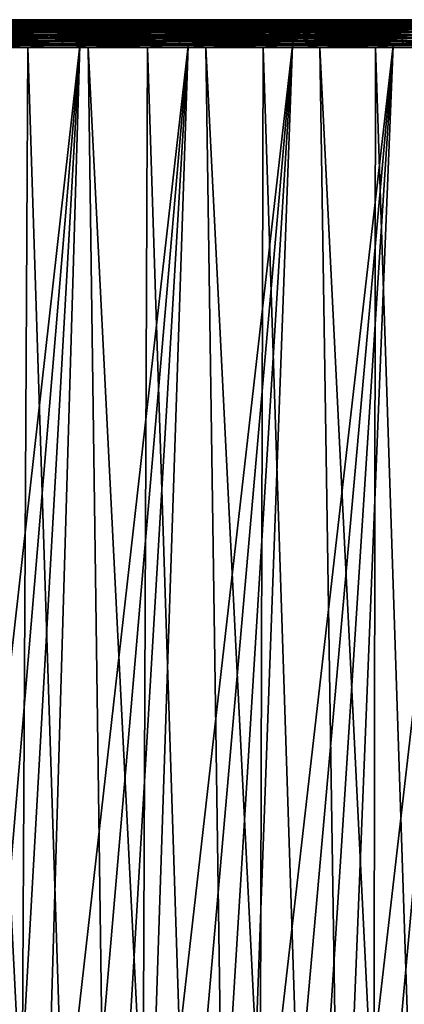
# Model space of a CAD drawing. Header units: millimetres. Extents: x -46 to 46, y -9 to 3208.
# Tile 346 of 401: x 26.68 to 30.69, y 35.71 to 46. Entities that reach past the tile are written whole.
import ezdxf

# ---------------------------------------------------------------- set-up
doc = ezdxf.new("R2010")
doc.units = ezdxf.units.MM
doc.header["$LTSCALE"] = 65.185185
for name, color, linetype in [('29', 7, 'CONTINUOUS'), ('30', 7, 'CONTINUOUS'), ('31', 7, 'CONTINUOUS'), ('32', 7, 'CONTINUOUS'), ('33', 7, 'CONTINUOUS'), ('34', 7, 'CONTINUOUS'), ('35', 7, 'CONTINUOUS'), ('36', 7, 'CONTINUOUS')]:
    doc.layers.add(name, color=color, linetype=linetype)

msp = doc.modelspace()

# ---------------------------------------------------------------- linework, layer by layer
at = {"layer": '29', "color": 7, "linetype": 'CONTINUOUS'}
for points in [[(26.579, 46, 34.421), (27.818, 46, 33.427), (23.869, 46, 34.162), (26.579, 46, 34.421)], [(23.869, 46, 34.162), (27.818, 46, 33.427), (25.115, 46, 33.257), (23.869, 46, 34.162)], [(27.818, 46, -33.427), (26.579, 46, -34.421), (23.869, 46, -34.162), (27.818, 46, -33.427)], [(25.115, 46, -33.257), (27.818, 46, -33.427), (23.869, 46, -34.162), (25.115, 46, -33.257)], [(27.818, 46, 33.427), (29.021, 46, 32.389), (25.115, 46, 33.257), (27.818, 46, 33.427)], [(25.115, 46, 33.257), (29.021, 46, 32.389), (26.327, 46, 32.306), (25.115, 46, 33.257)], [(29.021, 46, -32.389), (27.818, 46, -33.427), (25.115, 46, -33.257), (29.021, 46, -32.389)], [(26.327, 46, -32.306), (29.021, 46, -32.389), (25.115, 46, -33.257), (26.327, 46, -32.306)], [(29.021, 46, 32.389), (30.184, 46, 31.307), (26.327, 46, 32.306), (29.021, 46, 32.389)], [(26.327, 46, 32.306), (30.184, 46, 31.307), (27.502, 46, 31.311), (26.327, 46, 32.306)], [(27.502, 46, -31.311), (29.021, 46, -32.389), (26.327, 46, -32.306), (27.502, 46, -31.311)], [(27.502, 46, 31.311), (30.184, 46, 31.307), (28.641, 46, 30.274), (27.502, 46, 31.311)], [(30.184, 46, -31.307), (29.021, 46, -32.389), (27.502, 46, -31.311), (30.184, 46, -31.307)], [(28.641, 46, -30.274), (30.184, 46, -31.307), (27.502, 46, -31.311), (28.641, 46, -30.274)], [(30.184, 46, 31.307), (31.307, 46, 30.184), (28.641, 46, 30.274), (30.184, 46, 31.307)], [(28.641, 46, 30.274), (31.307, 46, 30.184), (29.74, 46, 29.195), (28.641, 46, 30.274)], [(31.307, 46, -30.184), (30.184, 46, -31.307), (28.641, 46, -30.274), (31.307, 46, -30.184)], [(29.74, 46, -29.195), (31.307, 46, -30.184), (28.641, 46, -30.274), (29.74, 46, -29.195)], [(31.307, 46, 30.184), (32.389, 46, 29.02), (29.74, 46, 29.195), (31.307, 46, 30.184)], [(29.74, 46, 29.195), (32.389, 46, 29.02), (30.798, 46, 28.076), (29.74, 46, 29.195)], [(32.389, 46, -29.02), (31.307, 46, -30.184), (29.74, 46, -29.195), (32.389, 46, -29.02)], [(30.798, 46, -28.076), (32.389, 46, -29.02), (29.74, 46, -29.195), (30.798, 46, -28.076)]]:
    msp.add_3dface(points, dxfattribs=at)
at = {"layer": '30', "color": 7, "linetype": 'CONTINUOUS'}
for points in [[(26.125, 45.71, -35.141), (26.762, 45.71, -34.658), (26.575, 11.31, -36.301), (26.125, 45.71, -35.141)], [(26.575, 11.31, -36.301), (26.762, 45.71, -34.658), (27.868, 11.31, -35.318), (26.575, 11.31, -36.301)], [(26.762, 45.71, -34.658), (27.391, 45.71, -34.163), (27.868, 11.31, -35.318), (26.762, 45.71, -34.658)], [(27.391, 45.71, -34.163), (28.01, 45.71, -33.657), (27.868, 11.31, -35.318), (27.391, 45.71, -34.163)], [(27.868, 11.31, -35.318), (28.01, 45.71, -33.657), (29.125, 11.31, -34.289), (27.868, 11.31, -35.318)], [(28.01, 45.71, -33.657), (28.62, 45.71, -33.14), (29.125, 11.31, -34.289), (28.01, 45.71, -33.657)], [(28.62, 45.71, -33.14), (29.22, 45.71, -32.612), (29.125, 11.31, -34.289), (28.62, 45.71, -33.14)], [(29.125, 11.31, -34.289), (29.22, 45.71, -32.612), (30.344, 11.31, -33.215), (29.125, 11.31, -34.289)], [(29.22, 45.71, -32.612), (29.811, 45.71, -32.073), (30.344, 11.31, -33.215), (29.22, 45.71, -32.612)], [(29.811, 45.71, -32.073), (30.392, 45.71, -31.523), (30.344, 11.31, -33.215), (29.811, 45.71, -32.073)], [(30.344, 11.31, -33.215), (30.392, 45.71, -31.523), (31.524, 11.31, -32.098), (30.344, 11.31, -33.215)], [(30.392, 45.71, -31.523), (30.963, 45.71, -30.963), (31.524, 11.31, -32.098), (30.392, 45.71, -31.523)]]:
    msp.add_3dface(points, dxfattribs=at)
at = {"layer": '31', "color": 7, "linetype": 'CONTINUOUS'}
for points in [[(26.762, 45.71, 34.658), (26.125, 45.71, 35.141), (27.868, 11.31, 35.318), (26.762, 45.71, 34.658)], [(27.868, 11.31, 35.318), (26.125, 45.71, 35.141), (26.575, 11.31, 36.301), (27.868, 11.31, 35.318)], [(27.391, 45.71, 34.163), (26.762, 45.71, 34.658), (27.868, 11.31, 35.318), (27.391, 45.71, 34.163)], [(28.01, 45.71, 33.657), (27.391, 45.71, 34.163), (29.125, 11.31, 34.289), (28.01, 45.71, 33.657)], [(29.125, 11.31, 34.289), (27.391, 45.71, 34.163), (27.868, 11.31, 35.318), (29.125, 11.31, 34.289)], [(28.62, 45.71, 33.14), (28.01, 45.71, 33.657), (29.125, 11.31, 34.289), (28.62, 45.71, 33.14)], [(29.22, 45.71, 32.612), (28.62, 45.71, 33.14), (30.344, 11.31, 33.215), (29.22, 45.71, 32.612)], [(30.344, 11.31, 33.215), (28.62, 45.71, 33.14), (29.125, 11.31, 34.289), (30.344, 11.31, 33.215)], [(29.811, 45.71, 32.073), (29.22, 45.71, 32.612), (30.344, 11.31, 33.215), (29.811, 45.71, 32.073)], [(30.392, 45.71, 31.523), (29.811, 45.71, 32.073), (31.524, 11.31, 32.098), (30.392, 45.71, 31.523)], [(31.524, 11.31, 32.098), (29.811, 45.71, 32.073), (30.344, 11.31, 33.215), (31.524, 11.31, 32.098)], [(30.963, 45.71, 30.963), (30.392, 45.71, 31.523), (31.524, 11.31, 32.098), (30.963, 45.71, 30.963)]]:
    msp.add_3dface(points, dxfattribs=at)
at = {"layer": '32', "color": 7, "linetype": 'CONTINUOUS'}
for points in [[(27.305, 45.731, -31.087), (26.138, 45.731, -32.075), (25.621, 25.769, -29.772), (27.305, 45.731, -31.087)], [(26.173, 25.769, -29.288), (27.305, 45.731, -31.087), (25.621, 25.769, -29.772), (26.173, 25.769, -29.288)], [(26.716, 25.769, -28.793), (27.305, 45.731, -31.087), (26.173, 25.769, -29.288), (26.716, 25.769, -28.793)], [(28.435, 45.731, -30.057), (27.305, 45.731, -31.087), (26.716, 25.769, -28.793), (28.435, 45.731, -30.057)], [(27.25, 25.769, -28.288), (28.435, 45.731, -30.057), (26.716, 25.769, -28.793), (27.25, 25.769, -28.288)], [(27.774, 25.769, -27.774), (28.435, 45.731, -30.057), (27.25, 25.769, -28.288), (27.774, 25.769, -27.774)], [(29.527, 45.731, -28.986), (28.435, 45.731, -30.057), (27.774, 25.769, -27.774), (29.527, 45.731, -28.986)], [(28.288, 25.769, -27.25), (29.527, 45.731, -28.986), (27.774, 25.769, -27.774), (28.288, 25.769, -27.25)], [(28.793, 25.769, -26.716), (29.527, 45.731, -28.986), (28.288, 25.769, -27.25), (28.793, 25.769, -26.716)], [(30.578, 45.731, -27.875), (29.527, 45.731, -28.986), (28.793, 25.769, -26.716), (30.578, 45.731, -27.875)], [(29.288, 25.769, -26.173), (30.578, 45.731, -27.875), (28.793, 25.769, -26.716), (29.288, 25.769, -26.173)], [(29.772, 25.769, -25.621), (30.578, 45.731, -27.875), (29.288, 25.769, -26.173), (29.772, 25.769, -25.621)], [(31.587, 45.731, -26.726), (30.578, 45.731, -27.875), (29.772, 25.769, -25.621), (31.587, 45.731, -26.726)], [(30.246, 25.769, -25.06), (31.587, 45.731, -26.726), (29.772, 25.769, -25.621), (30.246, 25.769, -25.06)], [(30.709, 25.769, -24.49), (31.587, 45.731, -26.726), (30.246, 25.769, -25.06), (30.709, 25.769, -24.49)]]:
    msp.add_3dface(points, dxfattribs=at)
at = {"layer": '33', "color": 7, "linetype": 'CONTINUOUS'}
for points in [[(26.138, 45.731, 32.075), (27.305, 45.731, 31.087), (25.06, 25.769, 30.246), (26.138, 45.731, 32.075)], [(25.06, 25.769, 30.246), (27.305, 45.731, 31.087), (25.621, 25.769, 29.772), (25.06, 25.769, 30.246)], [(25.621, 25.769, 29.772), (27.305, 45.731, 31.087), (26.173, 25.769, 29.288), (25.621, 25.769, 29.772)], [(27.305, 45.731, 31.087), (28.435, 45.731, 30.057), (26.173, 25.769, 29.288), (27.305, 45.731, 31.087)], [(26.173, 25.769, 29.288), (28.435, 45.731, 30.057), (26.716, 25.769, 28.793), (26.173, 25.769, 29.288)], [(26.716, 25.769, 28.793), (28.435, 45.731, 30.057), (27.25, 25.769, 28.288), (26.716, 25.769, 28.793)], [(28.435, 45.731, 30.057), (29.527, 45.731, 28.986), (27.25, 25.769, 28.288), (28.435, 45.731, 30.057)], [(27.25, 25.769, 28.288), (29.527, 45.731, 28.986), (27.774, 25.769, 27.774), (27.25, 25.769, 28.288)], [(27.774, 25.769, 27.774), (29.527, 45.731, 28.986), (28.288, 25.769, 27.25), (27.774, 25.769, 27.774)], [(29.527, 45.731, 28.986), (30.578, 45.731, 27.875), (28.288, 25.769, 27.25), (29.527, 45.731, 28.986)], [(28.288, 25.769, 27.25), (30.578, 45.731, 27.875), (28.793, 25.769, 26.716), (28.288, 25.769, 27.25)], [(28.793, 25.769, 26.716), (30.578, 45.731, 27.875), (29.288, 25.769, 26.173), (28.793, 25.769, 26.716)], [(30.578, 45.731, 27.875), (31.587, 45.731, 26.726), (29.288, 25.769, 26.173), (30.578, 45.731, 27.875)], [(29.288, 25.769, 26.173), (31.587, 45.731, 26.726), (29.772, 25.769, 25.621), (29.288, 25.769, 26.173)], [(29.772, 25.769, 25.621), (31.587, 45.731, 26.726), (30.246, 25.769, 25.06), (29.772, 25.769, 25.621)], [(31.587, 45.731, 26.726), (32.553, 45.731, 25.541), (30.246, 25.769, 25.06), (31.587, 45.731, 26.726)], [(30.246, 25.769, 25.06), (32.553, 45.731, 25.541), (30.709, 25.769, 24.49), (30.246, 25.769, 25.06)]]:
    msp.add_3dface(points, dxfattribs=at)
at = {"layer": '34', "color": 7, "linetype": 'CONTINUOUS'}
for points in [[(26.96, 45.998, 34.167), (26.579, 46, 34.421), (25.709, 45.998, 35.118), (26.96, 45.998, 34.167)], [(26.96, 45.998, 34.167), (25.709, 45.998, 35.118), (26.982, 45.992, 34.195), (26.96, 45.998, 34.167)], [(26.982, 45.992, 34.195), (25.709, 45.998, 35.118), (25.73, 45.992, 35.146), (26.982, 45.992, 34.195)], [(27.818, 46, 33.427), (26.579, 46, 34.421), (26.96, 45.998, 34.167), (27.818, 46, 33.427)], [(28.176, 45.998, 33.172), (27.818, 46, 33.427), (26.96, 45.998, 34.167), (28.176, 45.998, 33.172)], [(28.176, 45.998, 33.172), (26.96, 45.998, 34.167), (28.199, 45.992, 33.198), (28.176, 45.998, 33.172)], [(28.199, 45.992, 33.198), (26.96, 45.998, 34.167), (26.982, 45.992, 34.195), (28.199, 45.992, 33.198)], [(29.021, 46, 32.389), (27.818, 46, 33.427), (28.176, 45.998, 33.172), (29.021, 46, 32.389)], [(29.355, 45.998, 32.133), (29.021, 46, 32.389), (28.176, 45.998, 33.172), (29.355, 45.998, 32.133)], [(29.355, 45.998, 32.133), (28.176, 45.998, 33.172), (29.379, 45.992, 32.159), (29.355, 45.998, 32.133)], [(29.379, 45.992, 32.159), (28.176, 45.998, 33.172), (28.199, 45.992, 33.198), (29.379, 45.992, 32.159)], [(30.184, 46, 31.307), (29.021, 46, 32.389), (29.355, 45.998, 32.133), (30.184, 46, 31.307)], [(30.496, 45.998, 31.052), (30.184, 46, 31.307), (29.355, 45.998, 32.133), (30.496, 45.998, 31.052)], [(30.496, 45.998, 31.052), (29.355, 45.998, 32.133), (30.521, 45.992, 31.077), (30.496, 45.998, 31.052)], [(30.521, 45.992, 31.077), (29.355, 45.998, 32.133), (29.379, 45.992, 32.159), (30.521, 45.992, 31.077)], [(31.307, 46, 30.184), (30.184, 46, 31.307), (30.496, 45.998, 31.052), (31.307, 46, 30.184)], [(31.598, 45.998, 29.931), (31.307, 46, 30.184), (30.496, 45.998, 31.052), (31.598, 45.998, 29.931)], [(31.598, 45.998, 29.931), (30.496, 45.998, 31.052), (31.623, 45.992, 29.955), (31.598, 45.998, 29.931)], [(31.623, 45.992, 29.955), (30.496, 45.998, 31.052), (30.521, 45.992, 31.077), (31.623, 45.992, 29.955)], [(26.982, 45.992, 34.195), (25.73, 45.992, 35.146), (27.003, 45.981, 34.221), (26.982, 45.992, 34.195)], [(27.003, 45.981, 34.221), (25.73, 45.992, 35.146), (25.75, 45.981, 35.174), (27.003, 45.981, 34.221)], [(27.003, 45.981, 34.221), (25.75, 45.981, 35.174), (27.023, 45.967, 34.247), (27.003, 45.981, 34.221)], [(27.023, 45.967, 34.247), (25.75, 45.981, 35.174), (25.769, 45.967, 35.2), (27.023, 45.967, 34.247)], [(27.023, 45.967, 34.247), (25.769, 45.967, 35.2), (27.042, 45.949, 34.271), (27.023, 45.967, 34.247)], [(27.042, 45.949, 34.271), (25.769, 45.967, 35.2), (25.787, 45.949, 35.225), (27.042, 45.949, 34.271)], [(27.042, 45.949, 34.271), (25.787, 45.949, 35.225), (27.059, 45.928, 34.293), (27.042, 45.949, 34.271)], [(27.059, 45.928, 34.293), (25.787, 45.949, 35.225), (25.804, 45.928, 35.248), (27.059, 45.928, 34.293)], [(27.059, 45.928, 34.293), (25.804, 45.928, 35.248), (27.075, 45.903, 34.313), (27.059, 45.928, 34.293)], [(27.075, 45.903, 34.313), (25.804, 45.928, 35.248), (25.819, 45.903, 35.268), (27.075, 45.903, 34.313)], [(27.075, 45.903, 34.313), (25.819, 45.903, 35.268), (27.089, 45.876, 34.331), (27.075, 45.903, 34.313)], [(27.089, 45.876, 34.331), (25.819, 45.903, 35.268), (25.832, 45.876, 35.286), (27.089, 45.876, 34.331)], [(28.199, 45.992, 33.198), (26.982, 45.992, 34.195), (28.221, 45.981, 33.224), (28.199, 45.992, 33.198)], [(28.221, 45.981, 33.224), (26.982, 45.992, 34.195), (27.003, 45.981, 34.221), (28.221, 45.981, 33.224)], [(28.221, 45.981, 33.224), (27.003, 45.981, 34.221), (28.242, 45.967, 33.249), (28.221, 45.981, 33.224)], [(28.242, 45.967, 33.249), (27.003, 45.981, 34.221), (27.023, 45.967, 34.247), (28.242, 45.967, 33.249)], [(28.242, 45.967, 33.249), (27.023, 45.967, 34.247), (28.262, 45.949, 33.272), (28.242, 45.967, 33.249)], [(28.262, 45.949, 33.272), (27.023, 45.967, 34.247), (27.042, 45.949, 34.271), (28.262, 45.949, 33.272)], [(28.262, 45.949, 33.272), (27.042, 45.949, 34.271), (28.28, 45.928, 33.294), (28.262, 45.949, 33.272)], [(28.28, 45.928, 33.294), (27.042, 45.949, 34.271), (27.059, 45.928, 34.293), (28.28, 45.928, 33.294)], [(28.28, 45.928, 33.294), (27.059, 45.928, 34.293), (28.296, 45.903, 33.313), (28.28, 45.928, 33.294)], [(28.296, 45.903, 33.313), (27.059, 45.928, 34.293), (27.075, 45.903, 34.313), (28.296, 45.903, 33.313)], [(28.296, 45.903, 33.313), (27.075, 45.903, 34.313), (28.311, 45.876, 33.33), (28.296, 45.903, 33.313)], [(28.311, 45.876, 33.33), (27.075, 45.903, 34.313), (27.089, 45.876, 34.331), (28.311, 45.876, 33.33)], [(29.379, 45.992, 32.159), (28.199, 45.992, 33.198), (29.402, 45.981, 32.184), (29.379, 45.992, 32.159)], [(29.402, 45.981, 32.184), (28.199, 45.992, 33.198), (28.221, 45.981, 33.224), (29.402, 45.981, 32.184)], [(29.402, 45.981, 32.184), (28.221, 45.981, 33.224), (29.424, 45.967, 32.208), (29.402, 45.981, 32.184)], [(29.424, 45.967, 32.208), (28.221, 45.981, 33.224), (28.242, 45.967, 33.249), (29.424, 45.967, 32.208)], [(29.424, 45.967, 32.208), (28.242, 45.967, 33.249), (29.444, 45.949, 32.23), (29.424, 45.967, 32.208)], [(29.444, 45.949, 32.23), (28.242, 45.967, 33.249), (28.262, 45.949, 33.272), (29.444, 45.949, 32.23)], [(29.444, 45.949, 32.23), (28.262, 45.949, 33.272), (29.463, 45.928, 32.251), (29.444, 45.949, 32.23)], [(29.463, 45.928, 32.251), (28.262, 45.949, 33.272), (28.28, 45.928, 33.294), (29.463, 45.928, 32.251)], [(29.463, 45.928, 32.251), (28.28, 45.928, 33.294), (29.481, 45.903, 32.27), (29.463, 45.928, 32.251)], [(29.481, 45.903, 32.27), (28.28, 45.928, 33.294), (28.296, 45.903, 33.313), (29.481, 45.903, 32.27)], [(29.481, 45.903, 32.27), (28.296, 45.903, 33.313), (29.496, 45.876, 32.286), (29.481, 45.903, 32.27)], [(29.496, 45.876, 32.286), (28.296, 45.903, 33.313), (28.311, 45.876, 33.33), (29.496, 45.876, 32.286)], [(30.521, 45.992, 31.077), (29.379, 45.992, 32.159), (30.545, 45.981, 31.101), (30.521, 45.992, 31.077)], [(30.545, 45.981, 31.101), (29.379, 45.992, 32.159), (29.402, 45.981, 32.184), (30.545, 45.981, 31.101)], [(30.545, 45.981, 31.101), (29.402, 45.981, 32.184), (30.567, 45.967, 31.124), (30.545, 45.981, 31.101)], [(30.567, 45.967, 31.124), (29.402, 45.981, 32.184), (29.424, 45.967, 32.208), (30.567, 45.967, 31.124)], [(30.567, 45.967, 31.124), (29.424, 45.967, 32.208), (30.589, 45.949, 31.146), (30.567, 45.967, 31.124)], [(30.589, 45.949, 31.146), (29.424, 45.967, 32.208), (29.444, 45.949, 32.23), (30.589, 45.949, 31.146)], [(30.589, 45.949, 31.146), (29.444, 45.949, 32.23), (30.609, 45.928, 31.166), (30.589, 45.949, 31.146)], [(30.609, 45.928, 31.166), (29.444, 45.949, 32.23), (29.463, 45.928, 32.251), (30.609, 45.928, 31.166)], [(30.609, 45.928, 31.166), (29.463, 45.928, 32.251), (30.626, 45.903, 31.184), (30.609, 45.928, 31.166)], [(30.626, 45.903, 31.184), (29.463, 45.928, 32.251), (29.481, 45.903, 32.27), (30.626, 45.903, 31.184)], [(30.626, 45.903, 31.184), (29.481, 45.903, 32.27), (30.642, 45.876, 31.2), (30.626, 45.903, 31.184)], [(30.642, 45.876, 31.2), (29.481, 45.903, 32.27), (29.496, 45.876, 32.286), (30.642, 45.876, 31.2)], [(31.623, 45.992, 29.955), (30.521, 45.992, 31.077), (31.648, 45.981, 29.978), (31.623, 45.992, 29.955)], [(31.648, 45.981, 29.978), (30.521, 45.992, 31.077), (30.545, 45.981, 31.101), (31.648, 45.981, 29.978)], [(31.648, 45.981, 29.978), (30.545, 45.981, 31.101), (31.671, 45.967, 30), (31.648, 45.981, 29.978)], [(31.671, 45.967, 30), (30.545, 45.981, 31.101), (30.567, 45.967, 31.124), (31.671, 45.967, 30)], [(31.671, 45.967, 30), (30.567, 45.967, 31.124), (31.693, 45.949, 30.021), (31.671, 45.967, 30)], [(31.693, 45.949, 30.021), (30.567, 45.967, 31.124), (30.589, 45.949, 31.146), (31.693, 45.949, 30.021)], [(31.693, 45.949, 30.021), (30.589, 45.949, 31.146), (31.714, 45.928, 30.041), (31.693, 45.949, 30.021)], [(31.714, 45.928, 30.041), (30.589, 45.949, 31.146), (30.609, 45.928, 31.166), (31.714, 45.928, 30.041)], [(31.714, 45.928, 30.041), (30.609, 45.928, 31.166), (31.732, 45.903, 30.058), (31.714, 45.928, 30.041)], [(31.732, 45.903, 30.058), (30.609, 45.928, 31.166), (30.626, 45.903, 31.184), (31.732, 45.903, 30.058)], [(31.732, 45.903, 30.058), (30.626, 45.903, 31.184), (31.749, 45.876, 30.074), (31.732, 45.903, 30.058)], [(31.749, 45.876, 30.074), (30.626, 45.903, 31.184), (30.642, 45.876, 31.2), (31.749, 45.876, 30.074)], [(27.089, 45.876, 34.331), (25.832, 45.876, 35.286), (27.101, 45.846, 34.346), (27.089, 45.876, 34.331)], [(27.101, 45.846, 34.346), (25.832, 45.876, 35.286), (25.843, 45.846, 35.302), (27.101, 45.846, 34.346)], [(27.101, 45.846, 34.346), (25.843, 45.846, 35.302), (27.111, 45.814, 34.358), (27.101, 45.846, 34.346)], [(27.111, 45.814, 34.358), (25.843, 45.846, 35.302), (25.852, 45.814, 35.314), (27.111, 45.814, 34.358)], [(27.111, 45.814, 34.358), (25.852, 45.814, 35.314), (27.118, 45.78, 34.367), (27.111, 45.814, 34.358)], [(27.118, 45.78, 34.367), (25.852, 45.814, 35.314), (25.859, 45.78, 35.323), (27.118, 45.78, 34.367)], [(28.311, 45.876, 33.33), (27.089, 45.876, 34.331), (28.323, 45.846, 33.345), (28.311, 45.876, 33.33)], [(28.323, 45.846, 33.345), (27.089, 45.876, 34.331), (27.101, 45.846, 34.346), (28.323, 45.846, 33.345)], [(28.323, 45.846, 33.345), (27.101, 45.846, 34.346), (28.333, 45.814, 33.356), (28.323, 45.846, 33.345)], [(28.333, 45.814, 33.356), (27.101, 45.846, 34.346), (27.111, 45.814, 34.358), (28.333, 45.814, 33.356)], [(28.333, 45.814, 33.356), (27.111, 45.814, 34.358), (28.341, 45.78, 33.365), (28.333, 45.814, 33.356)], [(28.341, 45.78, 33.365), (27.111, 45.814, 34.358), (27.118, 45.78, 34.367), (28.341, 45.78, 33.365)], [(29.496, 45.876, 32.286), (28.311, 45.876, 33.33), (29.509, 45.846, 32.3), (29.496, 45.876, 32.286)], [(29.509, 45.846, 32.3), (28.311, 45.876, 33.33), (28.323, 45.846, 33.345), (29.509, 45.846, 32.3)], [(29.509, 45.846, 32.3), (28.323, 45.846, 33.345), (29.519, 45.814, 32.312), (29.509, 45.846, 32.3)], [(29.519, 45.814, 32.312), (28.323, 45.846, 33.345), (28.333, 45.814, 33.356), (29.519, 45.814, 32.312)], [(29.519, 45.814, 32.312), (28.333, 45.814, 33.356), (29.527, 45.78, 32.32), (29.519, 45.814, 32.312)], [(29.527, 45.78, 32.32), (28.333, 45.814, 33.356), (28.341, 45.78, 33.365), (29.527, 45.78, 32.32)], [(30.642, 45.876, 31.2), (29.496, 45.876, 32.286), (30.656, 45.846, 31.214), (30.642, 45.876, 31.2)], [(30.656, 45.846, 31.214), (29.496, 45.876, 32.286), (29.509, 45.846, 32.3), (30.656, 45.846, 31.214)], [(30.656, 45.846, 31.214), (29.509, 45.846, 32.3), (30.666, 45.814, 31.225), (30.656, 45.846, 31.214)], [(30.666, 45.814, 31.225), (29.509, 45.846, 32.3), (29.519, 45.814, 32.312), (30.666, 45.814, 31.225)], [(30.666, 45.814, 31.225), (29.519, 45.814, 32.312), (30.674, 45.78, 31.233), (30.666, 45.814, 31.225)], [(30.674, 45.78, 31.233), (29.519, 45.814, 32.312), (29.527, 45.78, 32.32), (30.674, 45.78, 31.233)], [(31.749, 45.876, 30.074), (30.642, 45.876, 31.2), (31.762, 45.846, 30.087), (31.749, 45.876, 30.074)], [(31.762, 45.846, 30.087), (30.642, 45.876, 31.2), (30.656, 45.846, 31.214), (31.762, 45.846, 30.087)], [(31.762, 45.846, 30.087), (30.656, 45.846, 31.214), (31.774, 45.814, 30.098), (31.762, 45.846, 30.087)], [(31.774, 45.814, 30.098), (30.656, 45.846, 31.214), (30.666, 45.814, 31.225), (31.774, 45.814, 30.098)], [(31.774, 45.814, 30.098), (30.666, 45.814, 31.225), (31.782, 45.78, 30.105), (31.774, 45.814, 30.098)], [(31.782, 45.78, 30.105), (30.666, 45.814, 31.225), (30.674, 45.78, 31.233), (31.782, 45.78, 30.105)], [(27.118, 45.78, 34.367), (25.859, 45.78, 35.323), (27.122, 45.746, 34.373), (27.118, 45.78, 34.367)], [(27.122, 45.746, 34.373), (25.859, 45.78, 35.323), (25.864, 45.746, 35.329), (27.122, 45.746, 34.373)], [(26.125, 45.71, 35.141), (26.762, 45.71, 34.658), (25.864, 45.746, 35.329), (26.125, 45.71, 35.141)], [(26.762, 45.71, 34.658), (27.122, 45.746, 34.373), (25.864, 45.746, 35.329), (26.762, 45.71, 34.658)], [(26.762, 45.71, 34.658), (27.391, 45.71, 34.163), (27.122, 45.746, 34.373), (26.762, 45.71, 34.658)], [(28.341, 45.78, 33.365), (27.118, 45.78, 34.367), (28.346, 45.746, 33.371), (28.341, 45.78, 33.365)], [(28.346, 45.746, 33.371), (27.118, 45.78, 34.367), (27.122, 45.746, 34.373), (28.346, 45.746, 33.371)], [(27.391, 45.71, 34.163), (28.01, 45.71, 33.657), (27.122, 45.746, 34.373), (27.391, 45.71, 34.163)], [(28.01, 45.71, 33.657), (28.346, 45.746, 33.371), (27.122, 45.746, 34.373), (28.01, 45.71, 33.657)], [(28.01, 45.71, 33.657), (28.62, 45.71, 33.14), (28.346, 45.746, 33.371), (28.01, 45.71, 33.657)], [(29.527, 45.78, 32.32), (28.341, 45.78, 33.365), (29.532, 45.746, 32.326), (29.527, 45.78, 32.32)], [(29.532, 45.746, 32.326), (28.341, 45.78, 33.365), (28.346, 45.746, 33.371), (29.532, 45.746, 32.326)], [(28.62, 45.71, 33.14), (29.22, 45.71, 32.612), (28.346, 45.746, 33.371), (28.62, 45.71, 33.14)], [(29.22, 45.71, 32.612), (29.532, 45.746, 32.326), (28.346, 45.746, 33.371), (29.22, 45.71, 32.612)], [(29.22, 45.71, 32.612), (29.811, 45.71, 32.073), (29.532, 45.746, 32.326), (29.22, 45.71, 32.612)], [(30.674, 45.78, 31.233), (29.527, 45.78, 32.32), (30.68, 45.746, 31.239), (30.674, 45.78, 31.233)], [(30.68, 45.746, 31.239), (29.527, 45.78, 32.32), (29.532, 45.746, 32.326), (30.68, 45.746, 31.239)], [(29.811, 45.71, 32.073), (30.392, 45.71, 31.523), (29.532, 45.746, 32.326), (29.811, 45.71, 32.073)], [(30.392, 45.71, 31.523), (30.68, 45.746, 31.239), (29.532, 45.746, 32.326), (30.392, 45.71, 31.523)], [(30.392, 45.71, 31.523), (30.963, 45.71, 30.963), (30.68, 45.746, 31.239), (30.392, 45.71, 31.523)], [(31.782, 45.78, 30.105), (30.674, 45.78, 31.233), (31.787, 45.746, 30.111), (31.782, 45.78, 30.105)], [(31.787, 45.746, 30.111), (30.674, 45.78, 31.233), (30.68, 45.746, 31.239), (31.787, 45.746, 30.111)], [(30.963, 45.71, 30.963), (31.523, 45.71, 30.392), (30.68, 45.746, 31.239), (30.963, 45.71, 30.963)], [(31.523, 45.71, 30.392), (31.787, 45.746, 30.111), (30.68, 45.746, 31.239), (31.523, 45.71, 30.392)]]:
    msp.add_3dface(points, dxfattribs=at)
at = {"layer": '35', "color": 7, "linetype": 'CONTINUOUS'}
for points in [[(25.709, 45.998, -35.118), (26.579, 46, -34.421), (26.96, 45.998, -34.167), (25.709, 45.998, -35.118)], [(25.709, 45.998, -35.118), (26.96, 45.998, -34.167), (25.73, 45.992, -35.146), (25.709, 45.998, -35.118)], [(25.73, 45.992, -35.146), (26.96, 45.998, -34.167), (26.982, 45.992, -34.195), (25.73, 45.992, -35.146)], [(26.579, 46, -34.421), (27.818, 46, -33.427), (26.96, 45.998, -34.167), (26.579, 46, -34.421)], [(26.96, 45.998, -34.167), (27.818, 46, -33.427), (28.176, 45.998, -33.172), (26.96, 45.998, -34.167)], [(26.96, 45.998, -34.167), (28.176, 45.998, -33.172), (26.982, 45.992, -34.195), (26.96, 45.998, -34.167)], [(26.982, 45.992, -34.195), (28.176, 45.998, -33.172), (28.199, 45.992, -33.198), (26.982, 45.992, -34.195)], [(27.818, 46, -33.427), (29.021, 46, -32.389), (28.176, 45.998, -33.172), (27.818, 46, -33.427)], [(28.176, 45.998, -33.172), (29.021, 46, -32.389), (29.355, 45.998, -32.133), (28.176, 45.998, -33.172)], [(28.176, 45.998, -33.172), (29.355, 45.998, -32.133), (28.199, 45.992, -33.198), (28.176, 45.998, -33.172)], [(28.199, 45.992, -33.198), (29.355, 45.998, -32.133), (29.379, 45.992, -32.159), (28.199, 45.992, -33.198)], [(29.021, 46, -32.389), (30.184, 46, -31.307), (29.355, 45.998, -32.133), (29.021, 46, -32.389)], [(29.355, 45.998, -32.133), (30.184, 46, -31.307), (30.496, 45.998, -31.052), (29.355, 45.998, -32.133)], [(29.355, 45.998, -32.133), (30.496, 45.998, -31.052), (29.379, 45.992, -32.159), (29.355, 45.998, -32.133)], [(29.379, 45.992, -32.159), (30.496, 45.998, -31.052), (30.521, 45.992, -31.077), (29.379, 45.992, -32.159)], [(30.184, 46, -31.307), (31.307, 46, -30.184), (30.496, 45.998, -31.052), (30.184, 46, -31.307)], [(30.496, 45.998, -31.052), (31.307, 46, -30.184), (31.598, 45.998, -29.931), (30.496, 45.998, -31.052)], [(30.496, 45.998, -31.052), (31.598, 45.998, -29.931), (30.521, 45.992, -31.077), (30.496, 45.998, -31.052)], [(30.521, 45.992, -31.077), (31.598, 45.998, -29.931), (31.623, 45.992, -29.955), (30.521, 45.992, -31.077)], [(25.73, 45.992, -35.146), (26.982, 45.992, -34.195), (25.75, 45.981, -35.174), (25.73, 45.992, -35.146)], [(25.75, 45.981, -35.174), (26.982, 45.992, -34.195), (27.003, 45.981, -34.221), (25.75, 45.981, -35.174)], [(25.75, 45.981, -35.174), (27.003, 45.981, -34.221), (25.769, 45.967, -35.2), (25.75, 45.981, -35.174)], [(25.769, 45.967, -35.2), (27.003, 45.981, -34.221), (27.023, 45.967, -34.247), (25.769, 45.967, -35.2)], [(25.769, 45.967, -35.2), (27.023, 45.967, -34.247), (25.787, 45.949, -35.225), (25.769, 45.967, -35.2)], [(25.787, 45.949, -35.225), (27.023, 45.967, -34.247), (27.042, 45.949, -34.271), (25.787, 45.949, -35.225)], [(25.787, 45.949, -35.225), (27.042, 45.949, -34.271), (25.804, 45.928, -35.248), (25.787, 45.949, -35.225)], [(25.804, 45.928, -35.248), (27.042, 45.949, -34.271), (27.059, 45.928, -34.293), (25.804, 45.928, -35.248)], [(25.804, 45.928, -35.248), (27.059, 45.928, -34.293), (25.819, 45.903, -35.268), (25.804, 45.928, -35.248)], [(25.819, 45.903, -35.268), (27.059, 45.928, -34.293), (27.075, 45.903, -34.313), (25.819, 45.903, -35.268)], [(25.819, 45.903, -35.268), (27.075, 45.903, -34.313), (25.832, 45.876, -35.286), (25.819, 45.903, -35.268)], [(25.832, 45.876, -35.286), (27.075, 45.903, -34.313), (27.089, 45.876, -34.331), (25.832, 45.876, -35.286)], [(26.982, 45.992, -34.195), (28.199, 45.992, -33.198), (27.003, 45.981, -34.221), (26.982, 45.992, -34.195)], [(27.003, 45.981, -34.221), (28.199, 45.992, -33.198), (28.221, 45.981, -33.224), (27.003, 45.981, -34.221)], [(27.003, 45.981, -34.221), (28.221, 45.981, -33.224), (27.023, 45.967, -34.247), (27.003, 45.981, -34.221)], [(27.023, 45.967, -34.247), (28.221, 45.981, -33.224), (28.242, 45.967, -33.249), (27.023, 45.967, -34.247)], [(27.023, 45.967, -34.247), (28.242, 45.967, -33.249), (27.042, 45.949, -34.271), (27.023, 45.967, -34.247)], [(27.042, 45.949, -34.271), (28.242, 45.967, -33.249), (28.262, 45.949, -33.272), (27.042, 45.949, -34.271)], [(27.042, 45.949, -34.271), (28.262, 45.949, -33.272), (27.059, 45.928, -34.293), (27.042, 45.949, -34.271)], [(27.059, 45.928, -34.293), (28.262, 45.949, -33.272), (28.28, 45.928, -33.294), (27.059, 45.928, -34.293)], [(27.059, 45.928, -34.293), (28.28, 45.928, -33.294), (27.075, 45.903, -34.313), (27.059, 45.928, -34.293)], [(27.075, 45.903, -34.313), (28.28, 45.928, -33.294), (28.296, 45.903, -33.313), (27.075, 45.903, -34.313)], [(27.075, 45.903, -34.313), (28.296, 45.903, -33.313), (27.089, 45.876, -34.331), (27.075, 45.903, -34.313)], [(27.089, 45.876, -34.331), (28.296, 45.903, -33.313), (28.311, 45.876, -33.33), (27.089, 45.876, -34.331)], [(28.199, 45.992, -33.198), (29.379, 45.992, -32.159), (28.221, 45.981, -33.224), (28.199, 45.992, -33.198)], [(28.221, 45.981, -33.224), (29.379, 45.992, -32.159), (29.402, 45.981, -32.184), (28.221, 45.981, -33.224)], [(28.221, 45.981, -33.224), (29.402, 45.981, -32.184), (28.242, 45.967, -33.249), (28.221, 45.981, -33.224)], [(28.242, 45.967, -33.249), (29.402, 45.981, -32.184), (29.424, 45.967, -32.208), (28.242, 45.967, -33.249)], [(28.242, 45.967, -33.249), (29.424, 45.967, -32.208), (28.262, 45.949, -33.272), (28.242, 45.967, -33.249)], [(28.262, 45.949, -33.272), (29.424, 45.967, -32.208), (29.444, 45.949, -32.23), (28.262, 45.949, -33.272)], [(28.262, 45.949, -33.272), (29.444, 45.949, -32.23), (28.28, 45.928, -33.294), (28.262, 45.949, -33.272)], [(28.28, 45.928, -33.294), (29.444, 45.949, -32.23), (29.463, 45.928, -32.251), (28.28, 45.928, -33.294)], [(28.28, 45.928, -33.294), (29.463, 45.928, -32.251), (28.296, 45.903, -33.313), (28.28, 45.928, -33.294)], [(28.296, 45.903, -33.313), (29.463, 45.928, -32.251), (29.481, 45.903, -32.27), (28.296, 45.903, -33.313)], [(28.296, 45.903, -33.313), (29.481, 45.903, -32.27), (28.311, 45.876, -33.33), (28.296, 45.903, -33.313)], [(28.311, 45.876, -33.33), (29.481, 45.903, -32.27), (29.496, 45.876, -32.286), (28.311, 45.876, -33.33)], [(29.379, 45.992, -32.159), (30.521, 45.992, -31.077), (29.402, 45.981, -32.184), (29.379, 45.992, -32.159)], [(29.402, 45.981, -32.184), (30.521, 45.992, -31.077), (30.545, 45.981, -31.101), (29.402, 45.981, -32.184)], [(29.402, 45.981, -32.184), (30.545, 45.981, -31.101), (29.424, 45.967, -32.208), (29.402, 45.981, -32.184)], [(29.424, 45.967, -32.208), (30.545, 45.981, -31.101), (30.567, 45.967, -31.124), (29.424, 45.967, -32.208)], [(29.424, 45.967, -32.208), (30.567, 45.967, -31.124), (29.444, 45.949, -32.23), (29.424, 45.967, -32.208)], [(29.444, 45.949, -32.23), (30.567, 45.967, -31.124), (30.589, 45.949, -31.146), (29.444, 45.949, -32.23)], [(29.444, 45.949, -32.23), (30.589, 45.949, -31.146), (29.463, 45.928, -32.251), (29.444, 45.949, -32.23)], [(29.463, 45.928, -32.251), (30.589, 45.949, -31.146), (30.609, 45.928, -31.166), (29.463, 45.928, -32.251)], [(29.463, 45.928, -32.251), (30.609, 45.928, -31.166), (29.481, 45.903, -32.27), (29.463, 45.928, -32.251)], [(29.481, 45.903, -32.27), (30.609, 45.928, -31.166), (30.626, 45.903, -31.184), (29.481, 45.903, -32.27)], [(29.481, 45.903, -32.27), (30.626, 45.903, -31.184), (29.496, 45.876, -32.286), (29.481, 45.903, -32.27)], [(29.496, 45.876, -32.286), (30.626, 45.903, -31.184), (30.642, 45.876, -31.2), (29.496, 45.876, -32.286)], [(30.521, 45.992, -31.077), (31.623, 45.992, -29.955), (30.545, 45.981, -31.101), (30.521, 45.992, -31.077)], [(30.545, 45.981, -31.101), (31.623, 45.992, -29.955), (31.648, 45.981, -29.978), (30.545, 45.981, -31.101)], [(30.545, 45.981, -31.101), (31.648, 45.981, -29.978), (30.567, 45.967, -31.124), (30.545, 45.981, -31.101)], [(30.567, 45.967, -31.124), (31.648, 45.981, -29.978), (31.671, 45.967, -30), (30.567, 45.967, -31.124)], [(30.567, 45.967, -31.124), (31.671, 45.967, -30), (30.589, 45.949, -31.146), (30.567, 45.967, -31.124)], [(30.589, 45.949, -31.146), (31.671, 45.967, -30), (31.693, 45.949, -30.021), (30.589, 45.949, -31.146)], [(30.589, 45.949, -31.146), (31.693, 45.949, -30.021), (30.609, 45.928, -31.166), (30.589, 45.949, -31.146)], [(30.609, 45.928, -31.166), (31.693, 45.949, -30.021), (31.714, 45.928, -30.041), (30.609, 45.928, -31.166)], [(30.609, 45.928, -31.166), (31.714, 45.928, -30.041), (30.626, 45.903, -31.184), (30.609, 45.928, -31.166)], [(30.626, 45.903, -31.184), (31.714, 45.928, -30.041), (31.732, 45.903, -30.058), (30.626, 45.903, -31.184)], [(30.626, 45.903, -31.184), (31.732, 45.903, -30.058), (30.642, 45.876, -31.2), (30.626, 45.903, -31.184)], [(30.642, 45.876, -31.2), (31.732, 45.903, -30.058), (31.749, 45.876, -30.074), (30.642, 45.876, -31.2)], [(25.832, 45.876, -35.286), (27.089, 45.876, -34.331), (25.843, 45.846, -35.302), (25.832, 45.876, -35.286)], [(25.843, 45.846, -35.302), (27.089, 45.876, -34.331), (27.101, 45.846, -34.346), (25.843, 45.846, -35.302)], [(25.843, 45.846, -35.302), (27.101, 45.846, -34.346), (25.852, 45.814, -35.314), (25.843, 45.846, -35.302)], [(25.852, 45.814, -35.314), (27.101, 45.846, -34.346), (27.111, 45.814, -34.358), (25.852, 45.814, -35.314)], [(25.852, 45.814, -35.314), (27.111, 45.814, -34.358), (25.859, 45.78, -35.323), (25.852, 45.814, -35.314)], [(25.859, 45.78, -35.323), (27.111, 45.814, -34.358), (27.118, 45.78, -34.367), (25.859, 45.78, -35.323)], [(27.089, 45.876, -34.331), (28.311, 45.876, -33.33), (27.101, 45.846, -34.346), (27.089, 45.876, -34.331)], [(27.101, 45.846, -34.346), (28.311, 45.876, -33.33), (28.323, 45.846, -33.345), (27.101, 45.846, -34.346)], [(27.101, 45.846, -34.346), (28.323, 45.846, -33.345), (27.111, 45.814, -34.358), (27.101, 45.846, -34.346)], [(27.111, 45.814, -34.358), (28.323, 45.846, -33.345), (28.333, 45.814, -33.356), (27.111, 45.814, -34.358)], [(27.111, 45.814, -34.358), (28.333, 45.814, -33.356), (27.118, 45.78, -34.367), (27.111, 45.814, -34.358)], [(27.118, 45.78, -34.367), (28.333, 45.814, -33.356), (28.341, 45.78, -33.365), (27.118, 45.78, -34.367)], [(28.311, 45.876, -33.33), (29.496, 45.876, -32.286), (28.323, 45.846, -33.345), (28.311, 45.876, -33.33)], [(28.323, 45.846, -33.345), (29.496, 45.876, -32.286), (29.509, 45.846, -32.3), (28.323, 45.846, -33.345)], [(28.323, 45.846, -33.345), (29.509, 45.846, -32.3), (28.333, 45.814, -33.356), (28.323, 45.846, -33.345)], [(28.333, 45.814, -33.356), (29.509, 45.846, -32.3), (29.519, 45.814, -32.312), (28.333, 45.814, -33.356)], [(28.333, 45.814, -33.356), (29.519, 45.814, -32.312), (28.341, 45.78, -33.365), (28.333, 45.814, -33.356)], [(28.341, 45.78, -33.365), (29.519, 45.814, -32.312), (29.527, 45.78, -32.32), (28.341, 45.78, -33.365)], [(29.496, 45.876, -32.286), (30.642, 45.876, -31.2), (29.509, 45.846, -32.3), (29.496, 45.876, -32.286)], [(29.509, 45.846, -32.3), (30.642, 45.876, -31.2), (30.656, 45.846, -31.214), (29.509, 45.846, -32.3)], [(29.509, 45.846, -32.3), (30.656, 45.846, -31.214), (29.519, 45.814, -32.312), (29.509, 45.846, -32.3)], [(29.519, 45.814, -32.312), (30.656, 45.846, -31.214), (30.666, 45.814, -31.225), (29.519, 45.814, -32.312)], [(29.519, 45.814, -32.312), (30.666, 45.814, -31.225), (29.527, 45.78, -32.32), (29.519, 45.814, -32.312)], [(29.527, 45.78, -32.32), (30.666, 45.814, -31.225), (30.674, 45.78, -31.233), (29.527, 45.78, -32.32)], [(30.642, 45.876, -31.2), (31.749, 45.876, -30.074), (30.656, 45.846, -31.214), (30.642, 45.876, -31.2)], [(30.656, 45.846, -31.214), (31.749, 45.876, -30.074), (31.762, 45.846, -30.087), (30.656, 45.846, -31.214)], [(30.656, 45.846, -31.214), (31.762, 45.846, -30.087), (30.666, 45.814, -31.225), (30.656, 45.846, -31.214)], [(30.666, 45.814, -31.225), (31.762, 45.846, -30.087), (31.774, 45.814, -30.098), (30.666, 45.814, -31.225)], [(30.666, 45.814, -31.225), (31.774, 45.814, -30.098), (30.674, 45.78, -31.233), (30.666, 45.814, -31.225)], [(30.674, 45.78, -31.233), (31.774, 45.814, -30.098), (31.782, 45.78, -30.105), (30.674, 45.78, -31.233)], [(25.859, 45.78, -35.323), (27.118, 45.78, -34.367), (25.864, 45.746, -35.329), (25.859, 45.78, -35.323)], [(25.864, 45.746, -35.329), (27.118, 45.78, -34.367), (27.122, 45.746, -34.373), (25.864, 45.746, -35.329)], [(26.125, 45.71, -35.141), (25.864, 45.746, -35.329), (27.122, 45.746, -34.373), (26.125, 45.71, -35.141)], [(26.762, 45.71, -34.658), (26.125, 45.71, -35.141), (27.122, 45.746, -34.373), (26.762, 45.71, -34.658)], [(27.391, 45.71, -34.163), (26.762, 45.71, -34.658), (27.122, 45.746, -34.373), (27.391, 45.71, -34.163)], [(27.118, 45.78, -34.367), (28.341, 45.78, -33.365), (27.122, 45.746, -34.373), (27.118, 45.78, -34.367)], [(27.122, 45.746, -34.373), (28.341, 45.78, -33.365), (28.346, 45.746, -33.371), (27.122, 45.746, -34.373)], [(27.391, 45.71, -34.163), (27.122, 45.746, -34.373), (28.346, 45.746, -33.371), (27.391, 45.71, -34.163)], [(28.01, 45.71, -33.657), (27.391, 45.71, -34.163), (28.346, 45.746, -33.371), (28.01, 45.71, -33.657)], [(28.62, 45.71, -33.14), (28.01, 45.71, -33.657), (28.346, 45.746, -33.371), (28.62, 45.71, -33.14)], [(28.341, 45.78, -33.365), (29.527, 45.78, -32.32), (28.346, 45.746, -33.371), (28.341, 45.78, -33.365)], [(28.346, 45.746, -33.371), (29.527, 45.78, -32.32), (29.532, 45.746, -32.326), (28.346, 45.746, -33.371)], [(28.62, 45.71, -33.14), (28.346, 45.746, -33.371), (29.532, 45.746, -32.326), (28.62, 45.71, -33.14)], [(29.22, 45.71, -32.612), (28.62, 45.71, -33.14), (29.532, 45.746, -32.326), (29.22, 45.71, -32.612)], [(29.811, 45.71, -32.073), (29.22, 45.71, -32.612), (29.532, 45.746, -32.326), (29.811, 45.71, -32.073)], [(29.527, 45.78, -32.32), (30.674, 45.78, -31.233), (29.532, 45.746, -32.326), (29.527, 45.78, -32.32)], [(29.532, 45.746, -32.326), (30.674, 45.78, -31.233), (30.68, 45.746, -31.239), (29.532, 45.746, -32.326)], [(29.811, 45.71, -32.073), (29.532, 45.746, -32.326), (30.68, 45.746, -31.239), (29.811, 45.71, -32.073)], [(30.392, 45.71, -31.523), (29.811, 45.71, -32.073), (30.68, 45.746, -31.239), (30.392, 45.71, -31.523)], [(30.963, 45.71, -30.963), (30.392, 45.71, -31.523), (30.68, 45.746, -31.239), (30.963, 45.71, -30.963)], [(30.674, 45.78, -31.233), (31.782, 45.78, -30.105), (30.68, 45.746, -31.239), (30.674, 45.78, -31.233)], [(30.68, 45.746, -31.239), (31.782, 45.78, -30.105), (31.787, 45.746, -30.111), (30.68, 45.746, -31.239)], [(30.963, 45.71, -30.963), (30.68, 45.746, -31.239), (31.787, 45.746, -30.111), (30.963, 45.71, -30.963)]]:
    msp.add_3dface(points, dxfattribs=at)
at = {"layer": '36', "color": 7, "linetype": 'CONTINUOUS'}
for points in [[(26.327, 46, 32.306), (27.502, 46, 31.311), (26.635, 45.998, 32.005), (26.327, 46, 32.306)], [(26.635, 45.998, 32.005), (27.786, 45.998, 31.011), (26.612, 45.991, 31.977), (26.635, 45.998, 32.005)], [(26.612, 45.991, 31.977), (27.786, 45.998, 31.011), (27.762, 45.991, 30.984), (26.612, 45.991, 31.977)], [(26.635, 45.998, 32.005), (27.502, 46, 31.311), (27.786, 45.998, 31.011), (26.635, 45.998, 32.005)], [(27.502, 46, 31.311), (28.641, 46, 30.274), (27.786, 45.998, 31.011), (27.502, 46, 31.311)], [(27.786, 45.998, 31.011), (28.9, 45.998, 29.975), (27.762, 45.991, 30.984), (27.786, 45.998, 31.011)], [(27.762, 45.991, 30.984), (28.9, 45.998, 29.975), (28.875, 45.991, 29.95), (27.762, 45.991, 30.984)], [(27.786, 45.998, 31.011), (28.641, 46, 30.274), (28.9, 45.998, 29.975), (27.786, 45.998, 31.011)], [(28.641, 46, 30.274), (29.74, 46, 29.195), (28.9, 45.998, 29.975), (28.641, 46, 30.274)], [(28.9, 45.998, 29.975), (29.975, 45.998, 28.9), (28.875, 45.991, 29.95), (28.9, 45.998, 29.975)], [(28.875, 45.991, 29.95), (29.975, 45.998, 28.9), (29.95, 45.991, 28.875), (28.875, 45.991, 29.95)], [(28.9, 45.998, 29.975), (29.74, 46, 29.195), (29.975, 45.998, 28.9), (28.9, 45.998, 29.975)], [(29.74, 46, 29.195), (30.798, 46, 28.076), (29.975, 45.998, 28.9), (29.74, 46, 29.195)], [(29.975, 45.998, 28.9), (31.011, 45.998, 27.786), (29.95, 45.991, 28.875), (29.975, 45.998, 28.9)], [(29.95, 45.991, 28.875), (31.011, 45.998, 27.786), (30.984, 45.991, 27.762), (29.95, 45.991, 28.875)], [(29.975, 45.998, 28.9), (30.798, 46, 28.076), (31.011, 45.998, 27.786), (29.975, 45.998, 28.9)], [(26.513, 45.897, 31.859), (27.659, 45.897, 30.869), (26.499, 45.868, 31.842), (26.513, 45.897, 31.859)], [(26.499, 45.868, 31.842), (27.659, 45.897, 30.869), (27.644, 45.868, 30.853), (26.499, 45.868, 31.842)], [(26.53, 45.923, 31.879), (27.676, 45.923, 30.889), (26.513, 45.897, 31.859), (26.53, 45.923, 31.879)], [(26.513, 45.897, 31.859), (27.676, 45.923, 30.889), (27.659, 45.897, 30.869), (26.513, 45.897, 31.859)], [(26.548, 45.946, 31.901), (27.695, 45.946, 30.91), (26.53, 45.923, 31.879), (26.548, 45.946, 31.901)], [(26.53, 45.923, 31.879), (27.695, 45.946, 30.91), (27.676, 45.923, 30.889), (26.53, 45.923, 31.879)], [(26.568, 45.965, 31.925), (27.716, 45.965, 30.933), (26.548, 45.946, 31.901), (26.568, 45.965, 31.925)], [(26.548, 45.946, 31.901), (27.716, 45.965, 30.933), (27.695, 45.946, 30.91), (26.548, 45.946, 31.901)], [(26.589, 45.98, 31.95), (27.739, 45.98, 30.958), (26.568, 45.965, 31.925), (26.589, 45.98, 31.95)], [(26.568, 45.965, 31.925), (27.739, 45.98, 30.958), (27.716, 45.965, 30.933), (26.568, 45.965, 31.925)], [(26.612, 45.991, 31.977), (27.762, 45.991, 30.984), (26.589, 45.98, 31.95), (26.612, 45.991, 31.977)], [(26.589, 45.98, 31.95), (27.762, 45.991, 30.984), (27.739, 45.98, 30.958), (26.589, 45.98, 31.95)], [(27.659, 45.897, 30.869), (28.768, 45.897, 29.839), (27.644, 45.868, 30.853), (27.659, 45.897, 30.869)], [(27.644, 45.868, 30.853), (28.768, 45.897, 29.839), (28.753, 45.868, 29.823), (27.644, 45.868, 30.853)], [(27.676, 45.923, 30.889), (28.786, 45.923, 29.857), (27.659, 45.897, 30.869), (27.676, 45.923, 30.889)], [(27.659, 45.897, 30.869), (28.786, 45.923, 29.857), (28.768, 45.897, 29.839), (27.659, 45.897, 30.869)], [(27.695, 45.946, 30.91), (28.806, 45.946, 29.878), (27.676, 45.923, 30.889), (27.695, 45.946, 30.91)], [(27.676, 45.923, 30.889), (28.806, 45.946, 29.878), (28.786, 45.923, 29.857), (27.676, 45.923, 30.889)], [(27.716, 45.965, 30.933), (28.828, 45.965, 29.9), (27.695, 45.946, 30.91), (27.716, 45.965, 30.933)], [(27.695, 45.946, 30.91), (28.828, 45.965, 29.9), (28.806, 45.946, 29.878), (27.695, 45.946, 30.91)], [(27.739, 45.98, 30.958), (28.851, 45.98, 29.924), (27.716, 45.965, 30.933), (27.739, 45.98, 30.958)], [(27.716, 45.965, 30.933), (28.851, 45.98, 29.924), (28.828, 45.965, 29.9), (27.716, 45.965, 30.933)], [(27.762, 45.991, 30.984), (28.875, 45.991, 29.95), (27.739, 45.98, 30.958), (27.762, 45.991, 30.984)], [(27.739, 45.98, 30.958), (28.875, 45.991, 29.95), (28.851, 45.98, 29.924), (27.739, 45.98, 30.958)], [(28.768, 45.897, 29.839), (29.839, 45.897, 28.768), (28.753, 45.868, 29.823), (28.768, 45.897, 29.839)], [(28.753, 45.868, 29.823), (29.839, 45.897, 28.768), (29.823, 45.868, 28.753), (28.753, 45.868, 29.823)], [(28.786, 45.923, 29.857), (29.857, 45.923, 28.786), (28.768, 45.897, 29.839), (28.786, 45.923, 29.857)], [(28.768, 45.897, 29.839), (29.857, 45.923, 28.786), (29.839, 45.897, 28.768), (28.768, 45.897, 29.839)], [(28.806, 45.946, 29.878), (29.878, 45.946, 28.806), (28.786, 45.923, 29.857), (28.806, 45.946, 29.878)], [(28.786, 45.923, 29.857), (29.878, 45.946, 28.806), (29.857, 45.923, 28.786), (28.786, 45.923, 29.857)], [(28.828, 45.965, 29.9), (29.9, 45.965, 28.828), (28.806, 45.946, 29.878), (28.828, 45.965, 29.9)], [(28.806, 45.946, 29.878), (29.9, 45.965, 28.828), (29.878, 45.946, 28.806), (28.806, 45.946, 29.878)], [(28.851, 45.98, 29.924), (29.924, 45.98, 28.851), (28.828, 45.965, 29.9), (28.851, 45.98, 29.924)], [(28.828, 45.965, 29.9), (29.924, 45.98, 28.851), (29.9, 45.965, 28.828), (28.828, 45.965, 29.9)], [(28.875, 45.991, 29.95), (29.95, 45.991, 28.875), (28.851, 45.98, 29.924), (28.875, 45.991, 29.95)], [(28.851, 45.98, 29.924), (29.95, 45.991, 28.875), (29.924, 45.98, 28.851), (28.851, 45.98, 29.924)], [(29.839, 45.897, 28.768), (30.869, 45.897, 27.659), (29.823, 45.868, 28.753), (29.839, 45.897, 28.768)], [(29.823, 45.868, 28.753), (30.869, 45.897, 27.659), (30.853, 45.868, 27.644), (29.823, 45.868, 28.753)], [(29.857, 45.923, 28.786), (30.889, 45.923, 27.676), (29.839, 45.897, 28.768), (29.857, 45.923, 28.786)], [(29.839, 45.897, 28.768), (30.889, 45.923, 27.676), (30.869, 45.897, 27.659), (29.839, 45.897, 28.768)], [(29.878, 45.946, 28.806), (30.91, 45.946, 27.695), (29.857, 45.923, 28.786), (29.878, 45.946, 28.806)], [(29.857, 45.923, 28.786), (30.91, 45.946, 27.695), (30.889, 45.923, 27.676), (29.857, 45.923, 28.786)], [(29.9, 45.965, 28.828), (30.933, 45.965, 27.716), (29.878, 45.946, 28.806), (29.9, 45.965, 28.828)], [(29.878, 45.946, 28.806), (30.933, 45.965, 27.716), (30.91, 45.946, 27.695), (29.878, 45.946, 28.806)], [(29.924, 45.98, 28.851), (30.958, 45.98, 27.739), (29.9, 45.965, 28.828), (29.924, 45.98, 28.851)], [(29.9, 45.965, 28.828), (30.958, 45.98, 27.739), (30.933, 45.965, 27.716), (29.9, 45.965, 28.828)], [(29.95, 45.991, 28.875), (30.984, 45.991, 27.762), (29.924, 45.98, 28.851), (29.95, 45.991, 28.875)], [(29.924, 45.98, 28.851), (30.984, 45.991, 27.762), (30.958, 45.98, 27.739), (29.924, 45.98, 28.851)], [(26.478, 45.802, 31.816), (27.622, 45.802, 30.828), (26.471, 45.767, 31.808), (26.478, 45.802, 31.816)], [(26.471, 45.767, 31.808), (27.622, 45.802, 30.828), (27.615, 45.767, 30.82), (26.471, 45.767, 31.808)], [(26.487, 45.836, 31.828), (27.632, 45.836, 30.839), (26.478, 45.802, 31.816), (26.487, 45.836, 31.828)], [(26.478, 45.802, 31.816), (27.632, 45.836, 30.839), (27.622, 45.802, 30.828), (26.478, 45.802, 31.816)], [(26.499, 45.868, 31.842), (27.644, 45.868, 30.853), (26.487, 45.836, 31.828), (26.499, 45.868, 31.842)], [(26.487, 45.836, 31.828), (27.644, 45.868, 30.853), (27.632, 45.836, 30.839), (26.487, 45.836, 31.828)], [(27.622, 45.802, 30.828), (28.73, 45.802, 29.799), (27.615, 45.767, 30.82), (27.622, 45.802, 30.828)], [(27.615, 45.767, 30.82), (28.73, 45.802, 29.799), (28.722, 45.767, 29.791), (27.615, 45.767, 30.82)], [(27.632, 45.836, 30.839), (28.74, 45.836, 29.809), (27.622, 45.802, 30.828), (27.632, 45.836, 30.839)], [(27.622, 45.802, 30.828), (28.74, 45.836, 29.809), (28.73, 45.802, 29.799), (27.622, 45.802, 30.828)], [(27.644, 45.868, 30.853), (28.753, 45.868, 29.823), (27.632, 45.836, 30.839), (27.644, 45.868, 30.853)], [(27.632, 45.836, 30.839), (28.753, 45.868, 29.823), (28.74, 45.836, 29.809), (27.632, 45.836, 30.839)], [(28.73, 45.802, 29.799), (29.799, 45.802, 28.73), (28.722, 45.767, 29.791), (28.73, 45.802, 29.799)], [(28.722, 45.767, 29.791), (29.799, 45.802, 28.73), (29.791, 45.767, 28.722), (28.722, 45.767, 29.791)], [(28.74, 45.836, 29.809), (29.809, 45.836, 28.74), (28.73, 45.802, 29.799), (28.74, 45.836, 29.809)], [(28.73, 45.802, 29.799), (29.809, 45.836, 28.74), (29.799, 45.802, 28.73), (28.73, 45.802, 29.799)], [(28.753, 45.868, 29.823), (29.823, 45.868, 28.753), (28.74, 45.836, 29.809), (28.753, 45.868, 29.823)], [(28.74, 45.836, 29.809), (29.823, 45.868, 28.753), (29.809, 45.836, 28.74), (28.74, 45.836, 29.809)], [(29.799, 45.802, 28.73), (30.828, 45.802, 27.622), (29.791, 45.767, 28.722), (29.799, 45.802, 28.73)], [(29.791, 45.767, 28.722), (30.828, 45.802, 27.622), (30.82, 45.767, 27.615), (29.791, 45.767, 28.722)], [(29.809, 45.836, 28.74), (30.839, 45.836, 27.632), (29.799, 45.802, 28.73), (29.809, 45.836, 28.74)], [(29.799, 45.802, 28.73), (30.839, 45.836, 27.632), (30.828, 45.802, 27.622), (29.799, 45.802, 28.73)], [(29.823, 45.868, 28.753), (30.853, 45.868, 27.644), (29.809, 45.836, 28.74), (29.823, 45.868, 28.753)], [(29.809, 45.836, 28.74), (30.853, 45.868, 27.644), (30.839, 45.836, 27.632), (29.809, 45.836, 28.74)], [(27.305, 45.731, 31.087), (26.138, 45.731, 32.075), (26.471, 45.767, 31.808), (27.305, 45.731, 31.087)], [(27.305, 45.731, 31.087), (26.471, 45.767, 31.808), (27.615, 45.767, 30.82), (27.305, 45.731, 31.087)], [(28.435, 45.731, 30.057), (27.305, 45.731, 31.087), (27.615, 45.767, 30.82), (28.435, 45.731, 30.057)], [(28.435, 45.731, 30.057), (27.615, 45.767, 30.82), (28.722, 45.767, 29.791), (28.435, 45.731, 30.057)], [(29.527, 45.731, 28.986), (28.435, 45.731, 30.057), (28.722, 45.767, 29.791), (29.527, 45.731, 28.986)], [(29.527, 45.731, 28.986), (28.722, 45.767, 29.791), (29.791, 45.767, 28.722), (29.527, 45.731, 28.986)], [(30.578, 45.731, 27.875), (29.527, 45.731, 28.986), (29.791, 45.767, 28.722), (30.578, 45.731, 27.875)], [(30.578, 45.731, 27.875), (29.791, 45.767, 28.722), (30.82, 45.767, 27.615), (30.578, 45.731, 27.875)], [(31.587, 45.731, 26.726), (30.578, 45.731, 27.875), (30.82, 45.767, 27.615), (31.587, 45.731, 26.726)]]:
    msp.add_3dface(points, dxfattribs=at)

doc.saveas('drawing.dxf')
